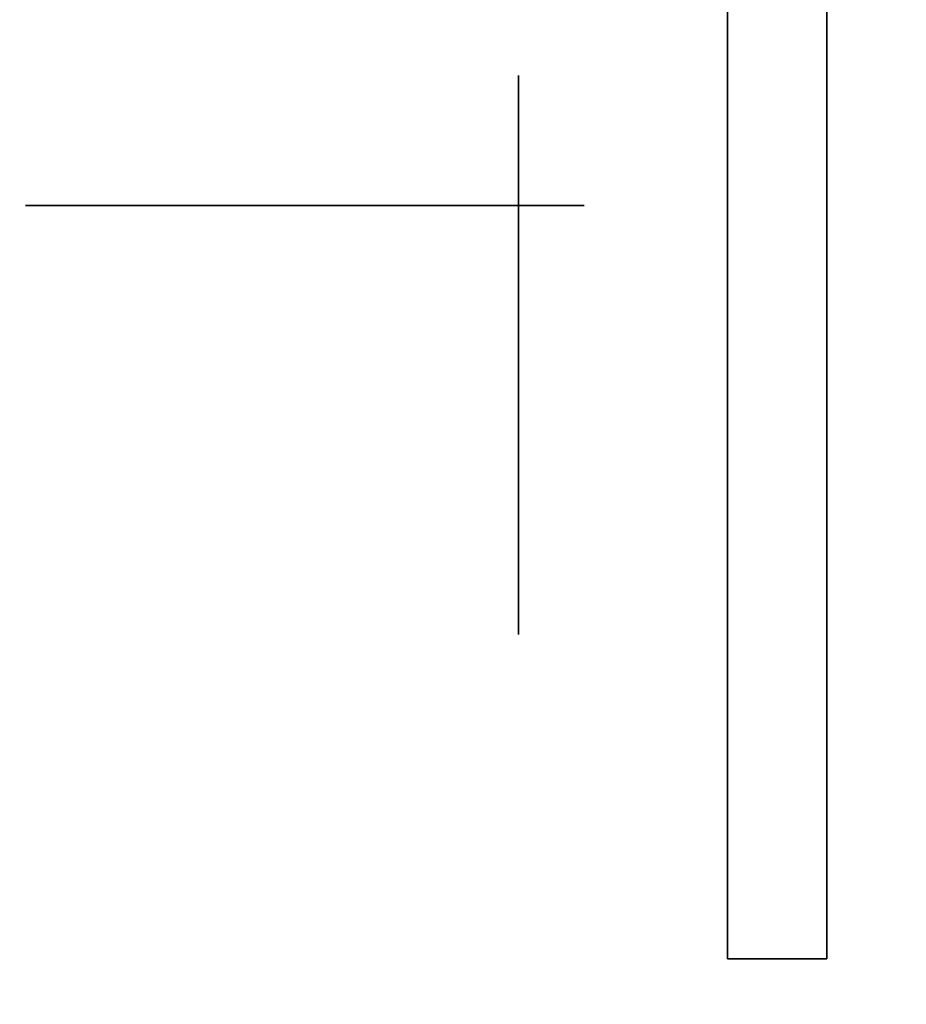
# Model space of a CAD drawing. Extents: x -1299 to -1246.9, y 2743.7 to 2747.9.
# Tile 527 of 656: x -1253.042 to -1252.9995, y 2747.7774 to 2747.8245. Entities that reach past the tile are written whole.
import ezdxf

# ---------------------------------------------------------------- set-up
doc = ezdxf.new("R2010")
doc.units = 0
doc.header["$LTSCALE"] = 150
doc.header["$MEASUREMENT"] = 0
doc.layers.add('3DFACE_BOLT', color=7, linetype='CONTINUOUS')
doc.layers.add('3DFACE_SHAPE', color=7, linetype='CONTINUOUS')

msp = doc.modelspace()

# ---------------------------------------------------------------- linework, layer by layer
at = {"layer": '3DFACE_BOLT', "color": 1}
for points, invisible_edges in [([(-1253.035006, 2747.815589, 0.056417), (-1253.041694, 2747.815589, 0.068), (-1253.035006, 2747.825589, 0.056417)], 14), ([(-1253.035006, 2747.825589, 0.056417), (-1253.041694, 2747.815589, 0.068), (-1253.041694, 2747.825589, 0.068)], 3), ([(-1253.041694, 2747.815589, 0.068), (-1253.035006, 2747.815589, 0.079583), (-1253.041694, 2747.825589, 0.068)], 14), ([(-1253.041694, 2747.825589, 0.068), (-1253.035006, 2747.815589, 0.079583), (-1253.035006, 2747.825589, 0.079583)], 3), ([(-1253.035006, 2747.815589, 0.126417), (-1253.041694, 2747.815589, 0.138), (-1253.035006, 2747.825589, 0.126417)], 14), ([(-1253.035006, 2747.825589, 0.126417), (-1253.041694, 2747.815589, 0.138), (-1253.041694, 2747.825589, 0.138)], 3), ([(-1253.041694, 2747.815589, 0.138), (-1253.035006, 2747.815589, 0.149583), (-1253.041694, 2747.825589, 0.138)], 14), ([(-1253.041694, 2747.825589, 0.138), (-1253.035006, 2747.815589, 0.149583), (-1253.035006, 2747.825589, 0.149583)], 3), ([(-1253.021631, 2747.815589, 0.056417), (-1253.035006, 2747.815589, 0.056417), (-1253.021631, 2747.825589, 0.056417)], 14), ([(-1253.021631, 2747.825589, 0.056417), (-1253.035006, 2747.815589, 0.056417), (-1253.035006, 2747.825589, 0.056417)], 3), ([(-1253.035006, 2747.815589, 0.079583), (-1253.021631, 2747.815589, 0.079583), (-1253.035006, 2747.825589, 0.079583)], 14), ([(-1253.035006, 2747.825589, 0.079583), (-1253.021631, 2747.815589, 0.079583), (-1253.021631, 2747.825589, 0.079583)], 3), ([(-1253.021631, 2747.815589, 0.126417), (-1253.035006, 2747.815589, 0.126417), (-1253.021631, 2747.825589, 0.126417)], 14), ([(-1253.021631, 2747.825589, 0.126417), (-1253.035006, 2747.815589, 0.126417), (-1253.035006, 2747.825589, 0.126417)], 3), ([(-1253.035006, 2747.815589, 0.149583), (-1253.021631, 2747.815589, 0.149583), (-1253.035006, 2747.825589, 0.149583)], 14), ([(-1253.035006, 2747.825589, 0.149583), (-1253.021631, 2747.815589, 0.149583), (-1253.021631, 2747.825589, 0.149583)], 3), ([(-1253.014944, 2747.815589, 0.068), (-1253.021631, 2747.815589, 0.056417), (-1253.014944, 2747.825589, 0.068)], 14), ([(-1253.014944, 2747.825589, 0.068), (-1253.021631, 2747.815589, 0.056417), (-1253.021631, 2747.825589, 0.056417)], 3), ([(-1253.021631, 2747.815589, 0.079583), (-1253.014944, 2747.815589, 0.068), (-1253.021631, 2747.825589, 0.079583)], 14), ([(-1253.021631, 2747.825589, 0.079583), (-1253.014944, 2747.815589, 0.068), (-1253.014944, 2747.825589, 0.068)], 3), ([(-1253.014944, 2747.815589, 0.138), (-1253.021631, 2747.815589, 0.126417), (-1253.014944, 2747.825589, 0.138)], 14), ([(-1253.014944, 2747.825589, 0.138), (-1253.021631, 2747.815589, 0.126417), (-1253.021631, 2747.825589, 0.126417)], 3), ([(-1253.021631, 2747.815589, 0.149583), (-1253.014944, 2747.815589, 0.138), (-1253.021631, 2747.825589, 0.149583)], 14), ([(-1253.021631, 2747.825589, 0.149583), (-1253.014944, 2747.815589, 0.138), (-1253.014944, 2747.825589, 0.138)], 3), ([(-1253.018079, 2747.815136, 0.126417), (-1253.018079, 2747.821824, 0.138), (-1253.008079, 2747.815136, 0.126417)], 14), ([(-1253.008079, 2747.815136, 0.126417), (-1253.018079, 2747.821824, 0.138), (-1253.008079, 2747.821824, 0.138)], 3), ([(-1253.018079, 2747.821824, 0.138), (-1253.018079, 2747.815136, 0.149583), (-1253.008079, 2747.821824, 0.138)], 14), ([(-1253.008079, 2747.821824, 0.138), (-1253.018079, 2747.815136, 0.149583), (-1253.008079, 2747.815136, 0.149583)], 3), ([(-1253.018079, 2747.815136, 0.149583), (-1253.018079, 2747.821824, 0.138), (-1253.018079, 2747.815136, 0.126417)], 12), ([(-1253.018079, 2747.815136, 0.056417), (-1253.018079, 2747.821824, 0.068), (-1253.008079, 2747.815136, 0.056417)], 14), ([(-1253.008079, 2747.815136, 0.056417), (-1253.018079, 2747.821824, 0.068), (-1253.008079, 2747.821824, 0.068)], 3), ([(-1253.018079, 2747.821824, 0.068), (-1253.018079, 2747.815136, 0.079583), (-1253.008079, 2747.821824, 0.068)], 14), ([(-1253.008079, 2747.821824, 0.068), (-1253.018079, 2747.815136, 0.079583), (-1253.008079, 2747.815136, 0.079583)], 3), ([(-1253.018079, 2747.815136, 0.079583), (-1253.018079, 2747.821824, 0.068), (-1253.018079, 2747.815136, 0.056417)], 12), ([(-1253.008079, 2747.815136, 0.126417), (-1253.008079, 2747.821824, 0.138), (-1253.008079, 2747.815136, 0.149583)], 12), ([(-1253.008079, 2747.815136, 0.056417), (-1253.008079, 2747.821824, 0.068), (-1253.008079, 2747.815136, 0.079583)], 12), ([(-1253.008079, 2747.816057, 0.135528), (-1253.008079, 2747.816449, 0.138), (-1252.958079, 2747.816057, 0.135528)], 14), ([(-1252.958079, 2747.816057, 0.135528), (-1253.008079, 2747.816449, 0.138), (-1252.958079, 2747.816449, 0.138)], 3), ([(-1253.008079, 2747.816449, 0.138), (-1253.008079, 2747.816057, 0.140472), (-1252.958079, 2747.816449, 0.138)], 14), ([(-1252.958079, 2747.816449, 0.138), (-1253.008079, 2747.816057, 0.140472), (-1252.958079, 2747.816057, 0.140472)], 3), ([(-1253.008079, 2747.816057, 0.140472), (-1253.008079, 2747.816449, 0.138), (-1253.008079, 2747.816057, 0.135528)], 12), ([(-1253.008079, 2747.816057, 0.065528), (-1253.008079, 2747.816449, 0.068), (-1252.958079, 2747.816057, 0.065528)], 14), ([(-1252.958079, 2747.816057, 0.065528), (-1253.008079, 2747.816449, 0.068), (-1252.958079, 2747.816449, 0.068)], 3), ([(-1253.008079, 2747.816449, 0.068), (-1253.008079, 2747.816057, 0.070472), (-1252.958079, 2747.816449, 0.068)], 14), ([(-1252.958079, 2747.816449, 0.068), (-1253.008079, 2747.816057, 0.070472), (-1252.958079, 2747.816057, 0.070472)], 3), ([(-1253.008079, 2747.816057, 0.070472), (-1253.008079, 2747.816449, 0.068), (-1253.008079, 2747.816057, 0.065528)], 12), ([(-1253.008079, 2747.814921, 0.133298), (-1253.008079, 2747.816057, 0.135528), (-1252.958079, 2747.814921, 0.133298)], 14), ([(-1252.958079, 2747.814921, 0.133298), (-1253.008079, 2747.816057, 0.135528), (-1252.958079, 2747.816057, 0.135528)], 3), ([(-1253.008079, 2747.816057, 0.140472), (-1253.008079, 2747.814921, 0.142702), (-1252.958079, 2747.816057, 0.140472)], 14), ([(-1252.958079, 2747.816057, 0.140472), (-1253.008079, 2747.814921, 0.142702), (-1252.958079, 2747.814921, 0.142702)], 3), ([(-1253.008079, 2747.814921, 0.142702), (-1253.008079, 2747.816057, 0.140472), (-1253.008079, 2747.814921, 0.133298)], 14), ([(-1253.008079, 2747.814921, 0.133298), (-1253.008079, 2747.816057, 0.140472), (-1253.008079, 2747.816057, 0.135528)], 3), ([(-1253.008079, 2747.814921, 0.063298), (-1253.008079, 2747.816057, 0.065528), (-1252.958079, 2747.814921, 0.063298)], 14), ([(-1252.958079, 2747.814921, 0.063298), (-1253.008079, 2747.816057, 0.065528), (-1252.958079, 2747.816057, 0.065528)], 3), ([(-1253.008079, 2747.816057, 0.070472), (-1253.008079, 2747.814921, 0.072702), (-1252.958079, 2747.816057, 0.070472)], 14), ([(-1252.958079, 2747.816057, 0.070472), (-1253.008079, 2747.814921, 0.072702), (-1252.958079, 2747.814921, 0.072702)], 3), ([(-1253.008079, 2747.814921, 0.072702), (-1253.008079, 2747.816057, 0.070472), (-1253.008079, 2747.814921, 0.063298)], 14), ([(-1253.008079, 2747.814921, 0.063298), (-1253.008079, 2747.816057, 0.070472), (-1253.008079, 2747.816057, 0.065528)], 3), ([(-1253.035006, 2747.815589, 0.079583), (-1253.041694, 2747.815589, 0.068), (-1253.035006, 2747.815589, 0.056417)], 12), ([(-1253.035006, 2747.815589, 0.149583), (-1253.041694, 2747.815589, 0.138), (-1253.035006, 2747.815589, 0.126417)], 12), ([(-1253.021631, 2747.815589, 0.079583), (-1253.035006, 2747.815589, 0.079583), (-1253.021631, 2747.815589, 0.056417)], 14), ([(-1253.021631, 2747.815589, 0.056417), (-1253.035006, 2747.815589, 0.079583), (-1253.035006, 2747.815589, 0.056417)], 3), ([(-1253.021631, 2747.815589, 0.149583), (-1253.035006, 2747.815589, 0.149583), (-1253.021631, 2747.815589, 0.126417)], 14), ([(-1253.021631, 2747.815589, 0.126417), (-1253.035006, 2747.815589, 0.149583), (-1253.035006, 2747.815589, 0.126417)], 3), ([(-1253.014944, 2747.815589, 0.068), (-1253.021631, 2747.815589, 0.079583), (-1253.021631, 2747.815589, 0.056417)], 2), ([(-1253.014944, 2747.815589, 0.138), (-1253.021631, 2747.815589, 0.149583), (-1253.021631, 2747.815589, 0.126417)], 2), ([(-1253.018079, 2747.801761, 0.126417), (-1253.018079, 2747.815136, 0.126417), (-1253.008079, 2747.801761, 0.126417)], 14), ([(-1253.008079, 2747.801761, 0.126417), (-1253.018079, 2747.815136, 0.126417), (-1253.008079, 2747.815136, 0.126417)], 3), ([(-1253.018079, 2747.815136, 0.149583), (-1253.018079, 2747.801761, 0.149583), (-1253.008079, 2747.815136, 0.149583)], 14), ([(-1253.008079, 2747.815136, 0.149583), (-1253.018079, 2747.801761, 0.149583), (-1253.008079, 2747.801761, 0.149583)], 3), ([(-1253.018079, 2747.801761, 0.149583), (-1253.018079, 2747.815136, 0.149583), (-1253.018079, 2747.801761, 0.126417)], 14), ([(-1253.018079, 2747.801761, 0.126417), (-1253.018079, 2747.815136, 0.149583), (-1253.018079, 2747.815136, 0.126417)], 3), ([(-1253.018079, 2747.801761, 0.056417), (-1253.018079, 2747.815136, 0.056417), (-1253.008079, 2747.801761, 0.056417)], 14), ([(-1253.008079, 2747.801761, 0.056417), (-1253.018079, 2747.815136, 0.056417), (-1253.008079, 2747.815136, 0.056417)], 3), ([(-1253.018079, 2747.815136, 0.079583), (-1253.018079, 2747.801761, 0.079583), (-1253.008079, 2747.815136, 0.079583)], 14), ([(-1253.008079, 2747.815136, 0.079583), (-1253.018079, 2747.801761, 0.079583), (-1253.008079, 2747.801761, 0.079583)], 3), ([(-1253.018079, 2747.801761, 0.079583), (-1253.018079, 2747.815136, 0.079583), (-1253.018079, 2747.801761, 0.056417)], 14), ([(-1253.018079, 2747.801761, 0.056417), (-1253.018079, 2747.815136, 0.079583), (-1253.018079, 2747.815136, 0.056417)], 3), ([(-1253.008079, 2747.801761, 0.126417), (-1253.008079, 2747.815136, 0.126417), (-1253.008079, 2747.801761, 0.149583)], 14), ([(-1253.008079, 2747.801761, 0.149583), (-1253.008079, 2747.815136, 0.126417), (-1253.008079, 2747.815136, 0.149583)], 3), ([(-1253.008079, 2747.801761, 0.056417), (-1253.008079, 2747.815136, 0.056417), (-1253.008079, 2747.801761, 0.079583)], 14), ([(-1253.008079, 2747.801761, 0.079583), (-1253.008079, 2747.815136, 0.056417), (-1253.008079, 2747.815136, 0.079583)], 3), ([(-1253.008079, 2747.813151, 0.131528), (-1253.008079, 2747.814921, 0.133298), (-1252.958079, 2747.813151, 0.131528)], 14), ([(-1252.958079, 2747.813151, 0.131528), (-1253.008079, 2747.814921, 0.133298), (-1252.958079, 2747.814921, 0.133298)], 3), ([(-1253.008079, 2747.814921, 0.142702), (-1253.008079, 2747.813151, 0.144472), (-1252.958079, 2747.814921, 0.142702)], 14), ([(-1252.958079, 2747.814921, 0.142702), (-1253.008079, 2747.813151, 0.144472), (-1252.958079, 2747.813151, 0.144472)], 3), ([(-1253.008079, 2747.813151, 0.144472), (-1253.008079, 2747.814921, 0.142702), (-1253.008079, 2747.813151, 0.131528)], 14), ([(-1253.008079, 2747.813151, 0.131528), (-1253.008079, 2747.814921, 0.142702), (-1253.008079, 2747.814921, 0.133298)], 3), ([(-1253.008079, 2747.813151, 0.061528), (-1253.008079, 2747.814921, 0.063298), (-1252.958079, 2747.813151, 0.061528)], 14), ([(-1252.958079, 2747.813151, 0.061528), (-1253.008079, 2747.814921, 0.063298), (-1252.958079, 2747.814921, 0.063298)], 3), ([(-1253.008079, 2747.814921, 0.072702), (-1253.008079, 2747.813151, 0.074472), (-1252.958079, 2747.814921, 0.072702)], 14), ([(-1252.958079, 2747.814921, 0.072702), (-1253.008079, 2747.813151, 0.074472), (-1252.958079, 2747.813151, 0.074472)], 3), ([(-1253.008079, 2747.813151, 0.074472), (-1253.008079, 2747.814921, 0.072702), (-1253.008079, 2747.813151, 0.061528)], 14), ([(-1253.008079, 2747.813151, 0.061528), (-1253.008079, 2747.814921, 0.072702), (-1253.008079, 2747.814921, 0.063298)], 3), ([(-1253.008079, 2747.810921, 0.130392), (-1253.008079, 2747.813151, 0.131528), (-1252.958079, 2747.810921, 0.130392)], 14), ([(-1252.958079, 2747.810921, 0.130392), (-1253.008079, 2747.813151, 0.131528), (-1252.958079, 2747.813151, 0.131528)], 3), ([(-1253.008079, 2747.813151, 0.144472), (-1253.008079, 2747.810921, 0.145608), (-1252.958079, 2747.813151, 0.144472)], 14), ([(-1252.958079, 2747.813151, 0.144472), (-1253.008079, 2747.810921, 0.145608), (-1252.958079, 2747.810921, 0.145608)], 3), ([(-1253.008079, 2747.810921, 0.145608), (-1253.008079, 2747.813151, 0.144472), (-1253.008079, 2747.810921, 0.130392)], 14), ([(-1253.008079, 2747.810921, 0.130392), (-1253.008079, 2747.813151, 0.144472), (-1253.008079, 2747.813151, 0.131528)], 3), ([(-1253.008079, 2747.810921, 0.060392), (-1253.008079, 2747.813151, 0.061528), (-1252.958079, 2747.810921, 0.060392)], 14), ([(-1252.958079, 2747.810921, 0.060392), (-1253.008079, 2747.813151, 0.061528), (-1252.958079, 2747.813151, 0.061528)], 3), ([(-1253.008079, 2747.813151, 0.074472), (-1253.008079, 2747.810921, 0.075608), (-1252.958079, 2747.813151, 0.074472)], 14), ([(-1252.958079, 2747.813151, 0.074472), (-1253.008079, 2747.810921, 0.075608), (-1252.958079, 2747.810921, 0.075608)], 3), ([(-1253.008079, 2747.810921, 0.075608), (-1253.008079, 2747.813151, 0.074472), (-1253.008079, 2747.810921, 0.060392)], 14), ([(-1253.008079, 2747.810921, 0.060392), (-1253.008079, 2747.813151, 0.074472), (-1253.008079, 2747.813151, 0.061528)], 3), ([(-1253.008079, 2747.808449, 0.13), (-1253.008079, 2747.810921, 0.130392), (-1252.958079, 2747.808449, 0.13)], 14), ([(-1252.958079, 2747.808449, 0.13), (-1253.008079, 2747.810921, 0.130392), (-1252.958079, 2747.810921, 0.130392)], 3), ([(-1253.008079, 2747.810921, 0.145608), (-1253.008079, 2747.808449, 0.146), (-1252.958079, 2747.810921, 0.145608)], 14), ([(-1252.958079, 2747.810921, 0.145608), (-1253.008079, 2747.808449, 0.146), (-1252.958079, 2747.808449, 0.146)], 3), ([(-1253.008079, 2747.808449, 0.146), (-1253.008079, 2747.810921, 0.145608), (-1253.008079, 2747.808449, 0.13)], 14), ([(-1253.008079, 2747.808449, 0.13), (-1253.008079, 2747.810921, 0.145608), (-1253.008079, 2747.810921, 0.130392)], 3), ([(-1253.008079, 2747.808449, 0.06), (-1253.008079, 2747.810921, 0.060392), (-1252.958079, 2747.808449, 0.06)], 14), ([(-1252.958079, 2747.808449, 0.06), (-1253.008079, 2747.810921, 0.060392), (-1252.958079, 2747.810921, 0.060392)], 3), ([(-1253.008079, 2747.810921, 0.075608), (-1253.008079, 2747.808449, 0.076), (-1252.958079, 2747.810921, 0.075608)], 14), ([(-1252.958079, 2747.810921, 0.075608), (-1253.008079, 2747.808449, 0.076), (-1252.958079, 2747.808449, 0.076)], 3), ([(-1253.008079, 2747.808449, 0.076), (-1253.008079, 2747.810921, 0.075608), (-1253.008079, 2747.808449, 0.06)], 14), ([(-1253.008079, 2747.808449, 0.06), (-1253.008079, 2747.810921, 0.075608), (-1253.008079, 2747.810921, 0.060392)], 3), ([(-1253.008079, 2747.805976, 0.130392), (-1253.008079, 2747.808449, 0.13), (-1252.958079, 2747.805976, 0.130392)], 14), ([(-1252.958079, 2747.805976, 0.130392), (-1253.008079, 2747.808449, 0.13), (-1252.958079, 2747.808449, 0.13)], 3), ([(-1253.008079, 2747.808449, 0.146), (-1253.008079, 2747.805976, 0.145608), (-1252.958079, 2747.808449, 0.146)], 14), ([(-1252.958079, 2747.808449, 0.146), (-1253.008079, 2747.805976, 0.145608), (-1252.958079, 2747.805976, 0.145608)], 3), ([(-1253.008079, 2747.805976, 0.145608), (-1253.008079, 2747.808449, 0.146), (-1253.008079, 2747.805976, 0.130392)], 14), ([(-1253.008079, 2747.805976, 0.130392), (-1253.008079, 2747.808449, 0.146), (-1253.008079, 2747.808449, 0.13)], 3), ([(-1253.008079, 2747.805976, 0.060392), (-1253.008079, 2747.808449, 0.06), (-1252.958079, 2747.805976, 0.060392)], 14), ([(-1252.958079, 2747.805976, 0.060392), (-1253.008079, 2747.808449, 0.06), (-1252.958079, 2747.808449, 0.06)], 3), ([(-1253.008079, 2747.808449, 0.076), (-1253.008079, 2747.805976, 0.075608), (-1252.958079, 2747.808449, 0.076)], 14), ([(-1252.958079, 2747.808449, 0.076), (-1253.008079, 2747.805976, 0.075608), (-1252.958079, 2747.805976, 0.075608)], 3), ([(-1253.008079, 2747.805976, 0.075608), (-1253.008079, 2747.808449, 0.076), (-1253.008079, 2747.805976, 0.060392)], 14), ([(-1253.008079, 2747.805976, 0.060392), (-1253.008079, 2747.808449, 0.076), (-1253.008079, 2747.808449, 0.06)], 3), ([(-1253.008079, 2747.803746, 0.131528), (-1253.008079, 2747.805976, 0.130392), (-1252.958079, 2747.803746, 0.131528)], 14), ([(-1252.958079, 2747.803746, 0.131528), (-1253.008079, 2747.805976, 0.130392), (-1252.958079, 2747.805976, 0.130392)], 3), ([(-1253.008079, 2747.805976, 0.145608), (-1253.008079, 2747.803746, 0.144472), (-1252.958079, 2747.805976, 0.145608)], 14), ([(-1252.958079, 2747.805976, 0.145608), (-1253.008079, 2747.803746, 0.144472), (-1252.958079, 2747.803746, 0.144472)], 3), ([(-1253.008079, 2747.803746, 0.144472), (-1253.008079, 2747.805976, 0.145608), (-1253.008079, 2747.803746, 0.131528)], 14), ([(-1253.008079, 2747.803746, 0.131528), (-1253.008079, 2747.805976, 0.145608), (-1253.008079, 2747.805976, 0.130392)], 3), ([(-1253.008079, 2747.803746, 0.061528), (-1253.008079, 2747.805976, 0.060392), (-1252.958079, 2747.803746, 0.061528)], 14), ([(-1252.958079, 2747.803746, 0.061528), (-1253.008079, 2747.805976, 0.060392), (-1252.958079, 2747.805976, 0.060392)], 3), ([(-1253.008079, 2747.805976, 0.075608), (-1253.008079, 2747.803746, 0.074472), (-1252.958079, 2747.805976, 0.075608)], 14), ([(-1252.958079, 2747.805976, 0.075608), (-1253.008079, 2747.803746, 0.074472), (-1252.958079, 2747.803746, 0.074472)], 3), ([(-1253.008079, 2747.803746, 0.074472), (-1253.008079, 2747.805976, 0.075608), (-1253.008079, 2747.803746, 0.061528)], 14), ([(-1253.008079, 2747.803746, 0.061528), (-1253.008079, 2747.805976, 0.075608), (-1253.008079, 2747.805976, 0.060392)], 3), ([(-1253.008079, 2747.801976, 0.133298), (-1253.008079, 2747.803746, 0.131528), (-1252.958079, 2747.801976, 0.133298)], 14), ([(-1252.958079, 2747.801976, 0.133298), (-1253.008079, 2747.803746, 0.131528), (-1252.958079, 2747.803746, 0.131528)], 3), ([(-1253.008079, 2747.803746, 0.144472), (-1253.008079, 2747.801976, 0.142702), (-1252.958079, 2747.803746, 0.144472)], 14), ([(-1252.958079, 2747.803746, 0.144472), (-1253.008079, 2747.801976, 0.142702), (-1252.958079, 2747.801976, 0.142702)], 3), ([(-1253.008079, 2747.801976, 0.142702), (-1253.008079, 2747.803746, 0.144472), (-1253.008079, 2747.801976, 0.133298)], 14), ([(-1253.008079, 2747.801976, 0.133298), (-1253.008079, 2747.803746, 0.144472), (-1253.008079, 2747.803746, 0.131528)], 3), ([(-1253.008079, 2747.801976, 0.063298), (-1253.008079, 2747.803746, 0.061528), (-1252.958079, 2747.801976, 0.063298)], 14), ([(-1252.958079, 2747.801976, 0.063298), (-1253.008079, 2747.803746, 0.061528), (-1252.958079, 2747.803746, 0.061528)], 3), ([(-1253.008079, 2747.803746, 0.074472), (-1253.008079, 2747.801976, 0.072702), (-1252.958079, 2747.803746, 0.074472)], 14), ([(-1252.958079, 2747.803746, 0.074472), (-1253.008079, 2747.801976, 0.072702), (-1252.958079, 2747.801976, 0.072702)], 3), ([(-1253.008079, 2747.801976, 0.072702), (-1253.008079, 2747.803746, 0.074472), (-1253.008079, 2747.801976, 0.063298)], 14), ([(-1253.008079, 2747.801976, 0.063298), (-1253.008079, 2747.803746, 0.074472), (-1253.008079, 2747.803746, 0.061528)], 3), ([(-1253.018079, 2747.795074, 0.138), (-1253.018079, 2747.801761, 0.126417), (-1253.008079, 2747.795074, 0.138)], 14), ([(-1253.008079, 2747.795074, 0.138), (-1253.018079, 2747.801761, 0.126417), (-1253.008079, 2747.801761, 0.126417)], 3), ([(-1253.018079, 2747.801761, 0.149583), (-1253.018079, 2747.795074, 0.138), (-1253.008079, 2747.801761, 0.149583)], 14), ([(-1253.008079, 2747.801761, 0.149583), (-1253.018079, 2747.795074, 0.138), (-1253.008079, 2747.795074, 0.138)], 3), ([(-1253.018079, 2747.795074, 0.138), (-1253.018079, 2747.801761, 0.149583), (-1253.018079, 2747.801761, 0.126417)], 2), ([(-1253.018079, 2747.795074, 0.068), (-1253.018079, 2747.801761, 0.056417), (-1253.008079, 2747.795074, 0.068)], 14), ([(-1253.008079, 2747.795074, 0.068), (-1253.018079, 2747.801761, 0.056417), (-1253.008079, 2747.801761, 0.056417)], 3), ([(-1253.018079, 2747.801761, 0.079583), (-1253.018079, 2747.795074, 0.068), (-1253.008079, 2747.801761, 0.079583)], 14), ([(-1253.008079, 2747.801761, 0.079583), (-1253.018079, 2747.795074, 0.068), (-1253.008079, 2747.795074, 0.068)], 3), ([(-1253.018079, 2747.795074, 0.068), (-1253.018079, 2747.801761, 0.079583), (-1253.018079, 2747.801761, 0.056417)], 2), ([(-1253.008079, 2747.80084, 0.135528), (-1253.008079, 2747.801976, 0.133298), (-1252.958079, 2747.80084, 0.135528)], 14), ([(-1252.958079, 2747.80084, 0.135528), (-1253.008079, 2747.801976, 0.133298), (-1252.958079, 2747.801976, 0.133298)], 3), ([(-1253.008079, 2747.801976, 0.142702), (-1253.008079, 2747.80084, 0.140472), (-1252.958079, 2747.801976, 0.142702)], 14), ([(-1252.958079, 2747.801976, 0.142702), (-1253.008079, 2747.80084, 0.140472), (-1252.958079, 2747.80084, 0.140472)], 3), ([(-1253.008079, 2747.80084, 0.140472), (-1253.008079, 2747.801976, 0.142702), (-1253.008079, 2747.80084, 0.135528)], 14), ([(-1253.008079, 2747.80084, 0.135528), (-1253.008079, 2747.801976, 0.142702), (-1253.008079, 2747.801976, 0.133298)], 3), ([(-1253.008079, 2747.80084, 0.065528), (-1253.008079, 2747.801976, 0.063298), (-1252.958079, 2747.80084, 0.065528)], 14), ([(-1252.958079, 2747.80084, 0.065528), (-1253.008079, 2747.801976, 0.063298), (-1252.958079, 2747.801976, 0.063298)], 3), ([(-1253.008079, 2747.801976, 0.072702), (-1253.008079, 2747.80084, 0.070472), (-1252.958079, 2747.801976, 0.072702)], 14), ([(-1252.958079, 2747.801976, 0.072702), (-1253.008079, 2747.80084, 0.070472), (-1252.958079, 2747.80084, 0.070472)], 3), ([(-1253.008079, 2747.80084, 0.070472), (-1253.008079, 2747.801976, 0.072702), (-1253.008079, 2747.80084, 0.065528)], 14), ([(-1253.008079, 2747.80084, 0.065528), (-1253.008079, 2747.801976, 0.072702), (-1253.008079, 2747.801976, 0.063298)], 3), ([(-1253.008079, 2747.795074, 0.138), (-1253.008079, 2747.801761, 0.126417), (-1253.008079, 2747.801761, 0.149583)], 2), ([(-1253.008079, 2747.795074, 0.068), (-1253.008079, 2747.801761, 0.056417), (-1253.008079, 2747.801761, 0.079583)], 2), ([(-1253.008079, 2747.800449, 0.138), (-1253.008079, 2747.80084, 0.135528), (-1252.958079, 2747.800449, 0.138)], 14), ([(-1252.958079, 2747.800449, 0.138), (-1253.008079, 2747.80084, 0.135528), (-1252.958079, 2747.80084, 0.135528)], 3), ([(-1253.008079, 2747.80084, 0.140472), (-1253.008079, 2747.800449, 0.138), (-1252.958079, 2747.80084, 0.140472)], 14), ([(-1252.958079, 2747.80084, 0.140472), (-1253.008079, 2747.800449, 0.138), (-1252.958079, 2747.800449, 0.138)], 3), ([(-1253.008079, 2747.800449, 0.138), (-1253.008079, 2747.80084, 0.140472), (-1253.008079, 2747.80084, 0.135528)], 2), ([(-1253.008079, 2747.800449, 0.068), (-1253.008079, 2747.80084, 0.065528), (-1252.958079, 2747.800449, 0.068)], 14), ([(-1252.958079, 2747.800449, 0.068), (-1253.008079, 2747.80084, 0.065528), (-1252.958079, 2747.80084, 0.065528)], 3), ([(-1253.008079, 2747.80084, 0.070472), (-1253.008079, 2747.800449, 0.068), (-1252.958079, 2747.80084, 0.070472)], 14), ([(-1252.958079, 2747.80084, 0.070472), (-1253.008079, 2747.800449, 0.068), (-1252.958079, 2747.800449, 0.068)], 3), ([(-1253.008079, 2747.800449, 0.068), (-1253.008079, 2747.80084, 0.070472), (-1253.008079, 2747.80084, 0.065528)], 2)]:
    msp.add_3dface(points, dxfattribs=dict(at, invisible_edges=invisible_edges))
at = {"layer": '3DFACE_SHAPE', "color": 13}
for points, invisible_edges in [([(-1253.046219, 2747.884449, 0.206), (-1253.046219, 2746.946449, 0.206), (-1252.944219, 2747.884449, 0.206)], 2), ([(-1253.046219, 2746.946449, 0.206), (-1252.944219, 2746.946449, 0.206), (-1252.944219, 2747.884449, 0.206)], 12), ([(-1252.998319, 2747.884449, 0.198), (-1252.998319, 2746.946449, 0.198), (-1253.046219, 2747.884449, 0.198)], 2), ([(-1252.998319, 2746.946449, 0.198), (-1253.046219, 2746.946449, 0.198), (-1253.046219, 2747.884449, 0.198)], 12), ([(-1253.046219, 2747.884449, 0.008), (-1253.046219, 2746.946449, 0.008), (-1252.998319, 2747.884449, 0.008)], 2), ([(-1253.046219, 2746.946449, 0.008), (-1252.998319, 2746.946449, 0.008), (-1252.998319, 2747.884449, 0.008)], 12), ([(-1252.944219, 2747.884449), (-1252.944219, 2746.946449), (-1253.046219, 2747.884449)], 2), ([(-1252.944219, 2746.946449), (-1253.046219, 2746.946449), (-1253.046219, 2747.884449)], 12), ([(-1253.008079, 2747.825589, 0.173), (-1253.008079, 2747.808449, 0.173), (-1253.003319, 2747.830349, 0.173)], 14), ([(-1253.003319, 2747.830349, 0.173), (-1253.008079, 2747.808449, 0.173), (-1253.003319, 2747.779549, 0.173)], 3), ([(-1253.003319, 2747.779549, 0.033), (-1253.008079, 2747.825589, 0.033), (-1253.003319, 2747.830349, 0.033)], 3), ([(-1253.003319, 2747.779549, 0.173), (-1253.003319, 2747.814459, 0.14401), (-1253.003319, 2747.830349, 0.173)], 3), ([(-1253.003319, 2747.814459, 0.14401), (-1253.003319, 2747.830349, 0.138), (-1253.003319, 2747.830349, 0.173)], 13), ([(-1253.003319, 2747.814459, 0.14401), (-1253.003319, 2747.816949, 0.138), (-1253.003319, 2747.830349, 0.138)], 14), ([(-1253.003319, 2747.816949, 0.068), (-1253.003319, 2747.830349, 0.138), (-1253.003319, 2747.816949, 0.138)], 15), ([(-1253.003319, 2747.830349, 0.138), (-1253.003319, 2747.816949, 0.068), (-1253.003319, 2747.830349, 0.068)], 3), ([(-1253.003319, 2747.830349, 0.068), (-1253.003319, 2747.816949, 0.068), (-1253.003319, 2747.830349, 0.033)], 3), ([(-1253.003319, 2747.816949, 0.068), (-1253.003319, 2747.814459, 0.06199), (-1253.003319, 2747.830349, 0.033)], 14), ([(-1253.003319, 2747.814459, 0.06199), (-1253.003319, 2747.808449, 0.0595), (-1253.003319, 2747.830349, 0.033)], 14), ([(-1253.003319, 2747.808449, 0.0595), (-1253.003319, 2747.802438, 0.06199), (-1253.003319, 2747.830349, 0.033)], 14), ([(-1253.003319, 2747.830349, 0.033), (-1253.003319, 2747.802438, 0.06199), (-1253.003319, 2747.779549, 0.033)], 3), ([(-1253.008079, 2747.779549, 0.033), (-1253.008079, 2747.802438, 0.06199), (-1253.008079, 2747.825589, 0.033)], 3), ([(-1253.008079, 2747.802438, 0.06199), (-1253.008079, 2747.808449, 0.0595), (-1253.008079, 2747.825589, 0.033)], 14), ([(-1253.008079, 2747.825589, 0.033), (-1253.008079, 2747.808449, 0.0595), (-1253.008079, 2747.814459, 0.06199)], 13), ([(-1253.008079, 2747.814459, 0.06199), (-1253.008079, 2747.816949, 0.068), (-1253.008079, 2747.825589, 0.033)], 14), ([(-1253.008079, 2747.816949, 0.068), (-1253.008079, 2747.825589, 0.173), (-1253.008079, 2747.825589, 0.033)], 13), ([(-1253.008079, 2747.816949, 0.138), (-1253.008079, 2747.825589, 0.173), (-1253.008079, 2747.816949, 0.068)], 15), ([(-1253.008079, 2747.816949, 0.138), (-1253.008079, 2747.814459, 0.14401), (-1253.008079, 2747.825589, 0.173)], 14), ([(-1253.008079, 2747.825589, 0.173), (-1253.008079, 2747.814459, 0.14401), (-1253.008079, 2747.808449, 0.173)], 3), ([(-1253.008079, 2747.779549, 0.033), (-1253.008079, 2747.825589, 0.033), (-1253.003319, 2747.779549, 0.033)], 2), ([(-1253.008079, 2747.814459, 0.13199), (-1253.008079, 2747.816949, 0.138), (-1253.008079, 2747.814459, 0.07401)], 14), ([(-1253.008079, 2747.814459, 0.07401), (-1253.008079, 2747.816949, 0.138), (-1253.008079, 2747.816949, 0.068)], 3), ([(-1253.008079, 2747.814459, 0.13199), (-1253.003319, 2747.814459, 0.13199), (-1253.008079, 2747.816949, 0.138)], 3), ([(-1253.003319, 2747.814459, 0.13199), (-1253.003319, 2747.816949, 0.138), (-1253.008079, 2747.816949, 0.138)], 14), ([(-1253.008079, 2747.816949, 0.138), (-1253.003319, 2747.816949, 0.138), (-1253.008079, 2747.814459, 0.14401)], 3), ([(-1253.003319, 2747.816949, 0.138), (-1253.003319, 2747.814459, 0.14401), (-1253.008079, 2747.814459, 0.14401)], 14), ([(-1253.008079, 2747.814459, 0.06199), (-1253.003319, 2747.814459, 0.06199), (-1253.008079, 2747.816949, 0.068)], 3), ([(-1253.003319, 2747.814459, 0.06199), (-1253.003319, 2747.816949, 0.068), (-1253.008079, 2747.816949, 0.068)], 14), ([(-1253.008079, 2747.816949, 0.068), (-1253.003319, 2747.816949, 0.068), (-1253.008079, 2747.814459, 0.07401)], 3), ([(-1253.003319, 2747.816949, 0.068), (-1253.003319, 2747.814459, 0.07401), (-1253.008079, 2747.814459, 0.07401)], 14), ([(-1253.003319, 2747.814459, 0.07401), (-1253.003319, 2747.816949, 0.068), (-1253.003319, 2747.814459, 0.13199)], 14), ([(-1253.003319, 2747.814459, 0.13199), (-1253.003319, 2747.816949, 0.068), (-1253.003319, 2747.816949, 0.138)], 3), ([(-1253.008079, 2747.814459, 0.14401), (-1253.008079, 2747.808449, 0.1465), (-1253.008079, 2747.808449, 0.173)], 14), ([(-1253.008079, 2747.814459, 0.07401), (-1253.008079, 2747.808449, 0.0765), (-1253.008079, 2747.814459, 0.13199)], 14), ([(-1253.008079, 2747.814459, 0.13199), (-1253.008079, 2747.808449, 0.0765), (-1253.008079, 2747.808449, 0.1295)], 3), ([(-1253.008079, 2747.808449, 0.1295), (-1253.003319, 2747.808449, 0.1295), (-1253.008079, 2747.814459, 0.13199)], 3), ([(-1253.003319, 2747.808449, 0.1295), (-1253.003319, 2747.814459, 0.13199), (-1253.008079, 2747.814459, 0.13199)], 14), ([(-1253.008079, 2747.814459, 0.14401), (-1253.003319, 2747.814459, 0.14401), (-1253.008079, 2747.808449, 0.1465)], 3), ([(-1253.003319, 2747.814459, 0.14401), (-1253.003319, 2747.808449, 0.1465), (-1253.008079, 2747.808449, 0.1465)], 14), ([(-1253.008079, 2747.808449, 0.0595), (-1253.003319, 2747.808449, 0.0595), (-1253.008079, 2747.814459, 0.06199)], 3), ([(-1253.003319, 2747.808449, 0.0595), (-1253.003319, 2747.814459, 0.06199), (-1253.008079, 2747.814459, 0.06199)], 14), ([(-1253.008079, 2747.814459, 0.07401), (-1253.003319, 2747.814459, 0.07401), (-1253.008079, 2747.808449, 0.0765)], 3), ([(-1253.003319, 2747.814459, 0.07401), (-1253.003319, 2747.808449, 0.0765), (-1253.008079, 2747.808449, 0.0765)], 14), ([(-1253.003319, 2747.808449, 0.1465), (-1253.003319, 2747.814459, 0.14401), (-1253.003319, 2747.779549, 0.173)], 14), ([(-1253.003319, 2747.814459, 0.13199), (-1253.003319, 2747.808449, 0.1295), (-1253.003319, 2747.814459, 0.07401)], 14), ([(-1253.003319, 2747.808449, 0.1295), (-1253.003319, 2747.808449, 0.0765), (-1253.003319, 2747.814459, 0.07401)], 13), ([(-1253.008079, 2747.808449, 0.1465), (-1253.008079, 2747.802438, 0.14401), (-1253.008079, 2747.808449, 0.173)], 14), ([(-1253.008079, 2747.808449, 0.173), (-1253.008079, 2747.802438, 0.14401), (-1253.008079, 2747.779549, 0.173)], 15), ([(-1253.008079, 2747.808449, 0.0765), (-1253.008079, 2747.802438, 0.07401), (-1253.008079, 2747.808449, 0.1295)], 14), ([(-1253.008079, 2747.808449, 0.1295), (-1253.008079, 2747.802438, 0.07401), (-1253.008079, 2747.802438, 0.13199)], 3), ([(-1253.008079, 2747.802438, 0.13199), (-1253.003319, 2747.802438, 0.13199), (-1253.008079, 2747.808449, 0.1295)], 3), ([(-1253.003319, 2747.802438, 0.13199), (-1253.003319, 2747.808449, 0.1295), (-1253.008079, 2747.808449, 0.1295)], 14), ([(-1253.008079, 2747.808449, 0.1465), (-1253.003319, 2747.808449, 0.1465), (-1253.008079, 2747.802438, 0.14401)], 3), ([(-1253.003319, 2747.808449, 0.1465), (-1253.003319, 2747.802438, 0.14401), (-1253.008079, 2747.802438, 0.14401)], 14), ([(-1253.008079, 2747.802438, 0.06199), (-1253.003319, 2747.802438, 0.06199), (-1253.008079, 2747.808449, 0.0595)], 3), ([(-1253.003319, 2747.802438, 0.06199), (-1253.003319, 2747.808449, 0.0595), (-1253.008079, 2747.808449, 0.0595)], 14), ([(-1253.008079, 2747.808449, 0.0765), (-1253.003319, 2747.808449, 0.0765), (-1253.008079, 2747.802438, 0.07401)], 3), ([(-1253.003319, 2747.808449, 0.0765), (-1253.003319, 2747.802438, 0.07401), (-1253.008079, 2747.802438, 0.07401)], 14), ([(-1253.008079, 2747.808449, 0.173), (-1253.008079, 2747.779549, 0.173), (-1253.003319, 2747.779549, 0.173)], 12), ([(-1253.003319, 2747.802438, 0.14401), (-1253.003319, 2747.808449, 0.1465), (-1253.003319, 2747.779549, 0.138)], 14), ([(-1253.003319, 2747.779549, 0.138), (-1253.003319, 2747.808449, 0.1465), (-1253.003319, 2747.779549, 0.173)], 15), ([(-1253.003319, 2747.802438, 0.07401), (-1253.003319, 2747.808449, 0.0765), (-1253.003319, 2747.802438, 0.13199)], 14), ([(-1253.003319, 2747.808449, 0.0765), (-1253.003319, 2747.808449, 0.1295), (-1253.003319, 2747.802438, 0.13199)], 13), ([(-1253.008079, 2747.802438, 0.14401), (-1253.008079, 2747.799949, 0.138), (-1253.008079, 2747.779549, 0.173)], 14), ([(-1253.008079, 2747.779549, 0.173), (-1253.008079, 2747.799949, 0.138), (-1253.008079, 2747.802438, 0.13199)], 13), ([(-1253.008079, 2747.802438, 0.07401), (-1253.008079, 2747.799949, 0.068), (-1253.008079, 2747.802438, 0.13199)], 14), ([(-1253.008079, 2747.802438, 0.13199), (-1253.008079, 2747.799949, 0.068), (-1253.008079, 2747.779549, 0.173)], 15), ([(-1253.008079, 2747.799949, 0.068), (-1253.008079, 2747.802438, 0.06199), (-1253.008079, 2747.779549, 0.033)], 14), ([(-1253.008079, 2747.802438, 0.14401), (-1253.003319, 2747.802438, 0.14401), (-1253.008079, 2747.799949, 0.138)], 3), ([(-1253.003319, 2747.802438, 0.14401), (-1253.003319, 2747.799949, 0.138), (-1253.008079, 2747.799949, 0.138)], 14), ([(-1253.008079, 2747.799949, 0.138), (-1253.003319, 2747.799949, 0.138), (-1253.008079, 2747.802438, 0.13199)], 3), ([(-1253.003319, 2747.799949, 0.138), (-1253.003319, 2747.802438, 0.13199), (-1253.008079, 2747.802438, 0.13199)], 14), ([(-1253.008079, 2747.802438, 0.07401), (-1253.003319, 2747.802438, 0.07401), (-1253.008079, 2747.799949, 0.068)], 3), ([(-1253.003319, 2747.802438, 0.07401), (-1253.003319, 2747.799949, 0.068), (-1253.008079, 2747.799949, 0.068)], 14), ([(-1253.008079, 2747.799949, 0.068), (-1253.003319, 2747.799949, 0.068), (-1253.008079, 2747.802438, 0.06199)], 3), ([(-1253.003319, 2747.799949, 0.068), (-1253.003319, 2747.802438, 0.06199), (-1253.008079, 2747.802438, 0.06199)], 14), ([(-1253.003319, 2747.799949, 0.138), (-1253.003319, 2747.802438, 0.14401), (-1253.003319, 2747.779549, 0.138)], 14), ([(-1253.003319, 2747.802438, 0.06199), (-1253.003319, 2747.779549, 0.068), (-1253.003319, 2747.779549, 0.033)], 13), ([(-1253.003319, 2747.802438, 0.06199), (-1253.003319, 2747.799949, 0.068), (-1253.003319, 2747.779549, 0.068)], 14), ([(-1253.003319, 2747.802438, 0.13199), (-1253.003319, 2747.799949, 0.138), (-1253.003319, 2747.802438, 0.07401)], 14), ([(-1253.003319, 2747.799949, 0.138), (-1253.003319, 2747.779549, 0.138), (-1253.003319, 2747.802438, 0.07401)], 15), ([(-1253.003319, 2747.802438, 0.07401), (-1253.003319, 2747.779549, 0.138), (-1253.003319, 2747.799949, 0.068)], 3), ([(-1253.008079, 2747.799949, 0.068), (-1253.008079, 2747.779549, 0.033), (-1253.008079, 2747.779549, 0.173)], 13), ([(-1253.003319, 2747.779549, 0.138), (-1253.003319, 2747.779549, 0.068), (-1253.003319, 2747.799949, 0.068)], 14), ([(-1253.003319, 2747.779549, 0.033), (-1253.003319, 2747.779549, 0.068), (-1253.008079, 2747.779549, 0.033)], 2), ([(-1253.003319, 2747.779549, 0.068), (-1253.003319, 2747.779549, 0.138), (-1253.008079, 2747.779549, 0.033)], 14), ([(-1253.008079, 2747.779549, 0.033), (-1253.003319, 2747.779549, 0.138), (-1253.008079, 2747.779549, 0.173)], 3), ([(-1253.003319, 2747.779549, 0.138), (-1253.003319, 2747.779549, 0.173), (-1253.008079, 2747.779549, 0.173)], 12)]:
    msp.add_3dface(points, dxfattribs=dict(at, invisible_edges=invisible_edges))

doc.saveas('drawing.dxf')
